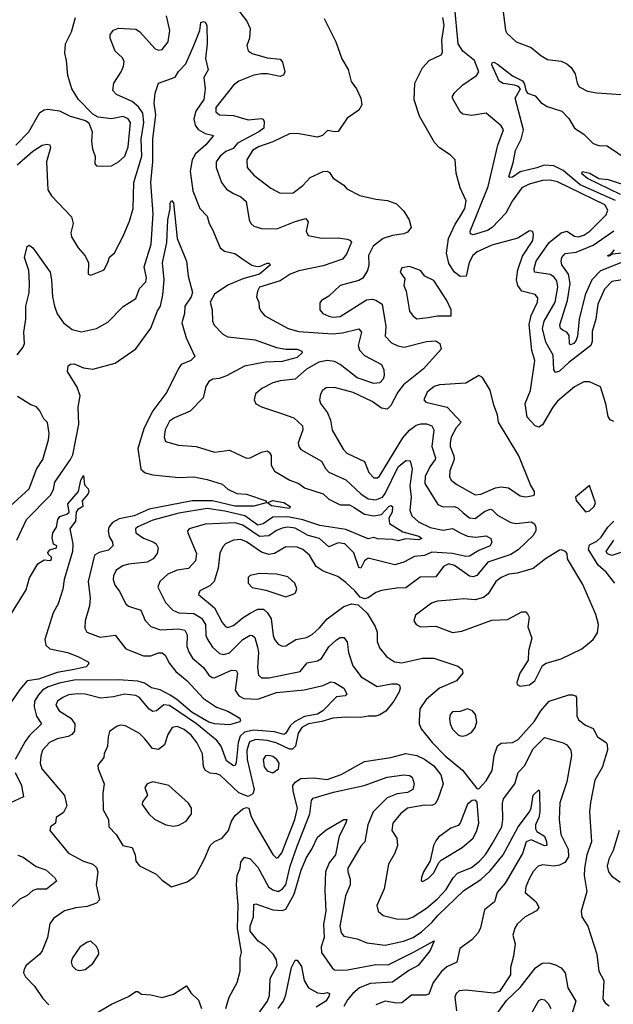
# Model space of a CAD drawing. Extents: x 1493970 to 1595317, y 729910 to 844791.
# Tile 295 of 338: x 1586545 to 1589713, y 784978 to 790234. Entities that reach past the tile are written whole.
import ezdxf

# ---------------------------------------------------------------- set-up
doc = ezdxf.new("R2010")
doc.units = 0

msp = doc.modelspace()

# ---------------------------------------------------------------- linework, layer by layer
at = {"layer": '0CON10XD'}
for points in [[(1587673.8, 790333.8), (1587757.3, 790225), (1587775, 790186.2)], [(1589815, 788854.7), (1589704.8, 788835.2), (1589665.3, 788794.7), (1589629.6, 788715), (1589618.8, 788635), (1589600.3, 788569.7), (1589599.4, 788515), (1589591.9, 788495), (1589475.5, 788404.5), (1589425, 788357.3), (1589405, 788350.4), (1589395.3, 788365.3), (1589392, 788442), (1589351.7, 788511.7), (1589334.3, 788585), (1589344.3, 788625), (1589401.7, 788725), (1589417.2, 788805), (1589410.4, 788840.4), (1589395, 788860.8), (1589375, 788873), (1589292.9, 788885), (1589289.7, 788905), (1589301.6, 788945), (1589369.7, 789045), (1589435, 789095.9), (1589465, 789104.6), (1589505, 789078.8), (1589525, 789074.3), (1589555, 789083.3), (1589587.7, 789105), (1589675, 789191.9), (1589682.5, 789217.5), (1589667.9, 789245), (1589415, 789367.5), (1589375, 789377.6), (1589335, 789375.7), (1589263.8, 789356.2), (1589225, 789335.9), (1589172.4, 789265), (1589138.4, 789201.6), (1589065.8, 789125), (1589042, 789108), (1588965.6, 789085.6), (1588951.2, 789091.2), (1588949.6, 789105), (1589045, 789343.1), (1589096.1, 789563.9), (1589126.1, 789645), (1589115, 789667.5), (1589035, 789734.3), (1588955, 789721.5), (1588908.9, 789728.9), (1588895, 789742), (1588855, 789814), (1588855, 789826.2), (1588866.7, 789845), (1588910, 789885), (1588983.3, 789935), (1588995.8, 789955), (1588971.2, 790015), (1588909.5, 790065), (1588884.3, 790105), (1588864.6, 790315.4)], [(1589121.5, 790305), (1589137.5, 790175), (1589145, 790160.8), (1589194, 790115), (1589275, 790085.6), (1589325, 790042.9), (1589361.4, 790021.4), (1589435, 790011.5), (1589465, 789998.1), (1589488, 789978), (1589509.4, 789945), (1589519.2, 789895), (1589530.8, 789875), (1589575, 789852), (1589625, 789842.9), (1589755, 789834)], [(1586525, 789563.4), (1586594.6, 789635), (1586652.7, 789737.3), (1586675, 789752.3), (1586695, 789755.9), (1586757.3, 789747.3), (1586815, 789719.1), (1586895.6, 789695.6), (1586913.2, 789683.2), (1586932.5, 789635), (1586928.6, 789585), (1586933.1, 789545), (1586947, 789503), (1586946.2, 789465), (1586955, 789453.3), (1586985, 789451.2), (1587035, 789454.3), (1587071.4, 789475), (1587105.5, 789505), (1587124.2, 789555), (1587135.8, 789685), (1587123.3, 789705), (1587096.3, 789716.4), (1587034.6, 789704.6), (1586963.2, 789713.2), (1586935, 789728.8), (1586858.1, 789808.1), (1586824, 789865), (1586801.5, 789935), (1586795.6, 790015), (1586785.5, 790055), (1586789.2, 790105), (1586821.7, 790168.3), (1586841.9, 790245)], [(1586530.6, 788445), (1586563.9, 788486.1), (1586571.5, 788505), (1586567.3, 788565), (1586578.1, 788635), (1586577.8, 788705), (1586594.8, 788775), (1586598.1, 788825), (1586593.9, 788893.9), (1586570, 788965), (1586585, 789023.3), (1586595, 789030), (1586615, 789016), (1586707.1, 788885), (1586715.5, 788845), (1586719.5, 788755), (1586730.5, 788705), (1586745, 788663.3), (1586778.2, 788615), (1586825, 788579.1), (1586875, 788567.1), (1586955, 788584.4), (1587015, 788619.2), (1587098, 788702), (1587164.6, 788745.4), (1587185, 788799.2), (1587218.8, 788835), (1587220.8, 788855), (1587208.8, 788915), (1587246.3, 789035), (1587256.4, 789196.4), (1587244, 789365), (1587255.2, 789475), (1587255.6, 789595), (1587270.8, 789725), (1587262.3, 789787.7), (1587267.9, 789842.1), (1587285.7, 789894.3), (1587375, 789926.2), (1587392.8, 789957.2), (1587432.4, 789997.6), (1587474.7, 790095), (1587506.6, 790175), (1587510.9, 790219.1), (1587525, 790224.5), (1587535, 790220.9), (1587543.2, 790205), (1587545.4, 790104.6), (1587536.4, 790026.4), (1587551.5, 789965), (1587526.9, 789925), (1587534.5, 789865), (1587527, 789807), (1587485.2, 789745), (1587474.8, 789705), (1587481.4, 789671.4), (1587497.2, 789647.2), (1587535, 789625.4), (1587580, 789615), (1587537.7, 789565), (1587482.8, 789517.2), (1587465.3, 789485), (1587455.3, 789425), (1587469.6, 789319.6), (1587505.5, 789225), (1587545.6, 789185), (1587555.4, 789145), (1587574.2, 789114.2), (1587615.4, 789015.4), (1587637.2, 788997.2), (1587692.5, 788985), (1587741.7, 788951.7), (1587783.8, 788923.8), (1587805, 788918.2), (1587825, 788916.9), (1587865, 788933.6), (1587875, 788934.2), (1587882.9, 788925), (1587825.3, 788875), (1587735, 788849.8), (1587655, 788815.7), (1587585, 788768), (1587561.1, 788725), (1587571.8, 788685), (1587573.6, 788625), (1587583.3, 788603.3), (1587629.4, 788555), (1587655, 788541.5), (1587801.2, 788525), (1587915, 788483.5), (1587965, 788474.7), (1588025, 788474.5), (1588050, 788465), (1588052.5, 788455), (1588025, 788430.9), (1587945, 788408.3), (1587855.2, 788405.2), (1587745, 788383.8), (1587647.8, 788332.3), (1587609.1, 788319.1), (1587576.2, 788313.8), (1587555, 788302), (1587538.9, 788275), (1587524.3, 788215), (1587455, 788143.3), (1587371.2, 788108.8), (1587345, 788090.6), (1587321.3, 788045), (1587315.5, 788005), (1587322.3, 787982.3), (1587392.8, 787962.8), (1587486, 787956), (1587585, 787925.5), (1587665, 787935.5), (1587755, 787893.1), (1587775, 787895.5), (1587835, 787925.5), (1587865, 787931.5), (1587875.9, 787925.9), (1587887.6, 787907.6), (1587887.3, 787855), (1587905, 787823.1), (1587986.2, 787776.2), (1588035, 787757.5), (1588065, 787734.6), (1588165, 787703.1), (1588195, 787673.8), (1588255, 787644), (1588305, 787643.9), (1588329.7, 787629.7), (1588385, 787594.8), (1588435.3, 787584.8), (1588475, 787591.6), (1588515, 787635.3), (1588525, 787640), (1588534.3, 787635), (1588532.4, 787605), (1588515, 787572.5), (1588518.1, 787545), (1588590.1, 787500.1), (1588675, 787475.9), (1588691.4, 787465), (1588672.8, 787457.2), (1588605, 787461.9), (1588565, 787451.2), (1588535, 787459.2), (1588455, 787461.8), (1588435, 787469.4), (1588405, 787463.2), (1588285, 787512.4), (1588146.7, 787533.3), (1588055, 787564.1), (1587975, 787579.4), (1587895, 787577.4), (1587845, 787542.5), (1587815, 787536.1), (1587746.9, 787585), (1587639.8, 787609.8), (1587545, 787625.1), (1587395, 787599.6), (1587255, 787562.8), (1587175, 787527.1), (1587163.3, 787515), (1587165.5, 787495), (1587205, 787465.9), (1587260.8, 787445), (1587273.1, 787435), (1587284.4, 787415), (1587278.1, 787385), (1587256.4, 787355), (1587225, 787337.6), (1587125, 787327.7), (1587095, 787318.2), (1587060.5, 787295), (1587045.5, 787265), (1587044.6, 787245), (1587053.5, 787215), (1587076.5, 787185), (1587111.4, 787115), (1587125, 787102.7), (1587190.8, 787080.8), (1587215, 787025.7), (1587244.7, 786994.7), (1587296.7, 786976.7), (1587395, 786981.2), (1587425.6, 786975), (1587439.2, 786949.2), (1587437.4, 786887.4), (1587449.7, 786855), (1587466.3, 786826.3), (1587525.6, 786775.6), (1587555, 786734.4), (1587571.6, 786721.6), (1587585, 786721.1), (1587675, 786761.3), (1587699.5, 786759.5), (1587706.9, 786745), (1587693.9, 786655), (1587714.5, 786624.5), (1587740.4, 786610.4), (1587815, 786607.1), (1587915, 786643), (1588063.4, 786656.6), (1588165, 786678.9), (1588205, 786699.4), (1588225, 786695.7), (1588274.3, 786665), (1588290, 786635), (1588281.2, 786625), (1588235, 786618.7), (1588161.9, 786545), (1588135, 786526.2), (1588065, 786514.3), (1588010.7, 786485), (1587988.3, 786465), (1587965.5, 786424.5), (1587955, 786418.1), (1587905, 786432.2), (1587795, 786440.6), (1587745, 786430), (1587721.6, 786408.4), (1587710.3, 786375), (1587700.9, 786269.1), (1587695, 786252.5), (1587685, 786250), (1587647.7, 786277.7), (1587620.7, 786355), (1587596.1, 786386.1), (1587488.1, 786475), (1587345, 786572.2), (1587314.4, 786575.6), (1587275, 786544.6), (1587255, 786540), (1587235, 786553.8), (1587185, 786614.6), (1587165, 786625.8), (1587105, 786633.1), (1587045, 786618.8), (1586978.3, 786611.7), (1586895, 786633.3), (1586854.7, 786635.3), (1586805, 786629.2), (1586775, 786615.4), (1586746.7, 786595), (1586737.3, 786575), (1586756.4, 786545), (1586818.6, 786505), (1586838.6, 786475), (1586836.9, 786435), (1586822.7, 786417.3), (1586803, 786407), (1586745, 786394.2), (1586704.5, 786375), (1586667.3, 786335), (1586657.6, 786302.4), (1586654.6, 786265), (1586663.5, 786235), (1586783.2, 786093.2), (1586797.1, 786037.1), (1586778, 786002), (1586740, 785975), (1586736, 785945), (1586710, 785925), (1586705.8, 785905), (1586805, 785784.5), (1586885, 785741.5), (1586935, 785726.2), (1586955, 785708.6), (1586961.5, 785685), (1586953.6, 785615), (1586970.5, 785535), (1586955, 785518), (1586905, 785500.5), (1586845, 785493.2), (1586784.1, 785475.9), (1586724.6, 785435.4), (1586705, 785406.7), (1586692.9, 785335), (1586665, 785263.3), (1586652, 785245), (1586580, 785185), (1586568, 785165), (1586565.8, 785145), (1586575.7, 785125), (1586624.3, 785075), (1586668.3, 785008.3), (1586700, 784975)], [(1586531.7, 789458.3), (1586615, 789531.1), (1586665, 789564.4), (1586689.4, 789569.4), (1586705, 789566.2), (1586709.4, 789549.4), (1586688, 789475), (1586695.6, 789325), (1586715, 789293.1), (1586821.2, 789181.2), (1586830, 789145), (1586818, 789095), (1586820.8, 789075), (1586856.6, 789016.6), (1586895, 788973.3), (1586911.4, 788935), (1586910, 788875), (1586925, 788870), (1586987.5, 788895), (1586997.3, 788902.7), (1587017.8, 788942.2), (1587025, 788966.7), (1587050.6, 788989.4), (1587095.6, 789075), (1587131.5, 789158.5), (1587151.3, 789225), (1587153.4, 789365), (1587197.2, 789505), (1587193.7, 789595), (1587207.6, 789685), (1587201.2, 789735), (1587178.4, 789768.4), (1587145, 789797.3), (1587061.9, 789835), (1587042.1, 789855), (1587047.1, 789895), (1587086.4, 789955), (1587098.8, 789985), (1587101.8, 790011.8), (1587091.8, 790031.8), (1587055, 790066), (1587027.8, 790135), (1587027.1, 790155), (1587045, 790177.1), (1587072.6, 790187.4), (1587165, 790182.5), (1587185, 790171.1), (1587268.1, 790078.1), (1587285, 790070.2), (1587305, 790074.7), (1587337.3, 790115), (1587346.3, 790175), (1587328.6, 790255)], [(1588170.4, 790240.4), (1588232.2, 790115), (1588263.1, 790025), (1588297.3, 789967.3), (1588313, 789903), (1588342.7, 789865), (1588366.2, 789815), (1588370.6, 789779.4), (1588355, 789751.2), (1588292.1, 789707.9), (1588245, 789637.1), (1588225, 789634.4), (1588187.7, 789642.3), (1588161.2, 789615), (1588135, 789605.6), (1588025, 789626.8), (1587985, 789624.7), (1587895, 789582), (1587818.5, 789555), (1587787.7, 789535), (1587756.2, 789485), (1587758.2, 789445), (1587794, 789404), (1587884.5, 789335), (1587935, 789308.2), (1588005, 789310), (1588055, 789348.8), (1588095, 789391.8), (1588165, 789422.9), (1588185.4, 789425.4), (1588198.5, 789418.5), (1588217.9, 789387.9), (1588275, 789350), (1588291.2, 789331.2), (1588360, 789295), (1588444.7, 789274.7), (1588508.3, 789268.3), (1588555, 789250), (1588595, 789211.4), (1588623.8, 789165), (1588633.3, 789125), (1588615, 789100), (1588595, 789090.5), (1588535, 789081.1), (1588485, 789065.3), (1588431.5, 789025), (1588406, 788975), (1588407.2, 788925), (1588401.3, 788895), (1588376.7, 788853.3), (1588355, 788841.8), (1588255.5, 788814.5), (1588195, 788757.1), (1588156, 788735), (1588147.3, 788722.7), (1588145.8, 788685), (1588162, 788665), (1588195, 788650.9), (1588216.2, 788646.2), (1588255, 788649.3), (1588395, 788738.5), (1588425, 788741.1), (1588445, 788736.1), (1588479.3, 788715), (1588498.2, 788595), (1588495.5, 788545), (1588529.2, 788509.2), (1588562.4, 788492.4), (1588595.9, 788485.9), (1588715, 788515.9), (1588765, 788520), (1588786.7, 788505), (1588794.5, 788475), (1588699.7, 788370.3), (1588592.7, 788285), (1588563.4, 788245), (1588525, 788174.4), (1588505, 788154.6), (1588475, 788160), (1588425, 788196.2), (1588325, 788243.5), (1588225, 788270.4), (1588181.2, 788268.8), (1588160.6, 788255), (1588149.5, 788235), (1588145.5, 788205), (1588150, 788185), (1588187.5, 788135), (1588204, 788095), (1588211.7, 788041.7), (1588270.6, 787940.6), (1588290.4, 787920.4), (1588385, 787875.3), (1588407.2, 787817.2), (1588435, 787787.7), (1588455, 787788.5), (1588465, 787797.1), (1588589.2, 788000.7), (1588625, 788042.1), (1588661.4, 788068.6), (1588685, 788076.7), (1588715, 788075.6), (1588744.8, 788064.8), (1588755.3, 788045), (1588744.8, 787954.8), (1588763.5, 787895), (1588762, 787885), (1588732.8, 787847.2), (1588709, 787795), (1588706.9, 787756.9), (1588776, 787646), (1588805, 787633.6), (1588865, 787635.3), (1588885, 787625.9), (1588911.4, 787601.4), (1588945, 787574.2), (1588975, 787571.2), (1589025, 787607.5), (1589055, 787620.3), (1589066.5, 787616.5), (1589095, 787589.4), (1589165, 787549), (1589195, 787544), (1589275, 787552.3), (1589292.1, 787542.1), (1589299.2, 787525), (1589298.7, 787505), (1589285, 787480), (1589205.7, 787404.3), (1589165, 787378), (1589042.7, 787337.3), (1588985, 787266), (1588965, 787259.2), (1588945, 787263.4), (1588865, 787320.7), (1588835, 787328.1), (1588806.2, 787315), (1588765, 787258.9), (1588682.1, 787257.9), (1588605, 787200.5), (1588555, 787199.6), (1588475, 787186.9), (1588444.5, 787175.5), (1588405, 787147.5), (1588385, 787142), (1588361.4, 787151.4), (1588334.2, 787185), (1588285, 787229.4)], [(1589715, 788088.8), (1589695, 788098.1), (1589684.5, 788115), (1589672.8, 788182.8), (1589644.3, 788274.3), (1589585, 788300), (1589555, 788300), (1589505, 788274.4), (1589415, 788196.9), (1589390, 788165), (1589335, 788070.8), (1589315, 788058.8), (1589295, 788066.2), (1589252.7, 788112.7), (1589241.6, 788185), (1589270.4, 788255), (1589293.7, 788415), (1589278.2, 788468.2), (1589263.8, 788606.2), (1589274.8, 788655.2), (1589307.2, 788725), (1589309.5, 788749.5), (1589295, 788766.5), (1589225, 788783.8), (1589202.8, 788815), (1589195.3, 788845), (1589202.5, 788897.5), (1589228.9, 788971.1), (1589282.5, 789055), (1589286.9, 789085), (1589282.7, 789102.7), (1589265, 789107.1), (1589203.1, 789066.9), (1589065, 789029.2), (1588986.2, 788995), (1588963.4, 788975), (1588942.6, 788937.4), (1588927.1, 788865), (1588895, 788862.1), (1588865, 788885.4), (1588835, 788932.5), (1588823.3, 788986.7), (1588834, 789065), (1588868.5, 789141.5), (1588892, 789178), (1588920.7, 789225), (1588927.2, 789267.2), (1588895.3, 789335.3), (1588874.4, 789415), (1588868.8, 789485), (1588842.3, 789512.3), (1588785, 789550), (1588758.6, 789578.6), (1588678.6, 789718.6), (1588650.4, 789805), (1588652.9, 789895), (1588695, 789976.2), (1588730, 790015), (1588794.2, 790045.8), (1588801.2, 790058.8), (1588797, 790125), (1588810, 790205), (1588803.3, 790245)], [(1587775, 790186.2), (1587771.2, 790135), (1587757.8, 790095), (1587765, 790068), (1587785, 790053.5), (1587865, 790030.8), (1587935, 790022.5), (1587947.4, 790007.4), (1587960.6, 789955), (1587952.3, 789937.7), (1587935, 789930), (1587866.7, 789945), (1587835, 789944.8), (1587795, 789936.7), (1587714.5, 789905), (1587685, 789883.8), (1587592.3, 789765), (1587591.8, 789741.8), (1587611.2, 789725), (1587685, 789721.8), (1587765, 789699.1), (1587835.9, 789705.9), (1587845, 789703.3), (1587850.3, 789690.3), (1587846.9, 789655), (1587820.5, 789635), (1587707.1, 789575), (1587684.3, 789545.7), (1587645, 789530.3), (1587615.4, 789505), (1587593.6, 789475), (1587593.5, 789445), (1587622.2, 789365), (1587649.2, 789329.2), (1587686.4, 789306.4), (1587725, 789287.3), (1587753.9, 789263.9), (1587769.5, 789165), (1587778.6, 789145), (1587795, 789130.6), (1587835, 789119.5), (1587917.6, 789117.6), (1588015, 789156.7), (1588072.2, 789172.2), (1588083.5, 789155), (1588074.5, 789104.5), (1588085, 789081.4), (1588155, 789067.7), (1588245, 789068.5), (1588292.6, 789062.6), (1588307.5, 789057.5), (1588315, 789046.7), (1588288.8, 788981.2), (1588266.9, 788955), (1588165, 788920.4), (1588035, 788893.8), (1587988.9, 788875), (1587935, 788839.6), (1587824.4, 788805), (1587813.1, 788785), (1587809.2, 788755), (1587820.8, 788725), (1587822.5, 788695), (1587832.9, 788675), (1587853, 788653), (1587977.5, 788585), (1588035, 788569.5), (1588215, 788556.2), (1588268.3, 788561.7), (1588355, 788583.5), (1588368.5, 788565), (1588351.4, 788495), (1588358.6, 788468.6), (1588385, 788441.6), (1588475, 788393.8), (1588487.5, 788365), (1588489.2, 788335), (1588484.2, 788315), (1588466, 788295), (1588435, 788290.8), (1588345, 788321.9), (1588255, 788392.1), (1588225, 788408.3), (1588185, 788414.3), (1588140.6, 788405), (1588075, 788367.5), (1588015.3, 788314.7), (1587935, 788305.4), (1587895, 788294.5), (1587836.2, 788265), (1587803.7, 788236.3), (1587796, 788205), (1587805, 788183.8), (1587835, 788167.5), (1587941.8, 788131.8), (1588008.4, 788108.4), (1588053.8, 788065), (1588056, 788045), (1588030.8, 787975), (1588033.8, 787955), (1588045, 787940), (1588155, 787876.2), (1588177, 787837), (1588195, 787817.9), (1588285, 787778.1), (1588365, 787702), (1588405, 787676.3), (1588445, 787670), (1588480.5, 787685), (1588495.6, 787705), (1588565, 787847.6), (1588605, 787880), (1588628, 787878), (1588640, 787835), (1588627.3, 787745), (1588633.5, 787685), (1588627.2, 787615), (1588638.2, 787585), (1588672.6, 787552.6), (1588735, 787523.5), (1588805, 787508.6), (1588855, 787518.2), (1588895.5, 787495), (1588935, 787477.1), (1588978, 787472), (1589035, 787478.6), (1589058.8, 787465), (1589063.8, 787445), (1589056, 787425), (1588995, 787400.4), (1588945, 787369.3), (1588925, 787367.6), (1588855, 787384.3), (1588745, 787391.9), (1588705, 787373.2), (1588651.2, 787368.8), (1588595, 787337.6), (1588546.3, 787323.7), (1588405, 787358.9), (1588384.4, 787345), (1588365, 787306.4), (1588355, 787308.5), (1588328.3, 787388.3), (1588279.1, 787435), (1588245, 787441.9), (1588195, 787420), (1588145, 787464.8), (1588085, 787479.6), (1588015, 787519.2), (1587975, 787524), (1587945, 787520), (1587915, 787507.7), (1587875, 787478.2), (1587825, 787474.6), (1587735, 787536.2), (1587695, 787548), (1587535, 787541.2), (1587450, 787515), (1587440.8, 787505), (1587441.4, 787495), (1587488.2, 787385), (1587483.6, 787345), (1587445, 787304.6), (1587385, 787294.7), (1587335, 787273.9), (1587291.9, 787235), (1587281.5, 787205), (1587323.1, 787123.1), (1587361.7, 787081.7), (1587395, 787066.9), (1587475, 787064.4), (1587515, 787038.2), (1587536.2, 787005), (1587538.3, 786948.3), (1587545, 786927.8), (1587573.9, 786885), (1587610.9, 786850.9), (1587635, 786844.2), (1587665, 786854.2), (1587735, 786924.6), (1587775, 786947.9), (1587786.8, 786946.8), (1587800, 786935), (1587813.2, 786885), (1587819.2, 786855), (1587814.3, 786775), (1587819.5, 786735), (1587835, 786720), (1587875, 786720), (1588041.4, 786755), (1588078.9, 786801.1), (1588135, 786810.9), (1588155, 786824), (1588194.8, 786885.2), (1588235, 786923.8), (1588255, 786935.4), (1588275, 786935.5), (1588292.2, 786912.2), (1588299.2, 786855), (1588322.9, 786785), (1588367.3, 786725), (1588453.3, 786675), (1588528.5, 786688.5), (1588557.8, 786687.8), (1588570.8, 786680.8), (1588574.4, 786665), (1588569.6, 786645), (1588540.7, 786595), (1588498.2, 786541.8), (1588467.2, 786522.8), (1588445, 786515.7), (1588405, 786516.6), (1588365, 786509.1), (1588285, 786511.3), (1588215.7, 786505.7), (1588157.4, 786487.4), (1588085.4, 786474.6), (1588051.3, 786455), (1588031.3, 786425), (1588016.2, 786355), (1588000.5, 786339.5), (1587985, 786338.9), (1587913.5, 786373.5), (1587865.8, 786385.8), (1587805, 786391.4), (1587771.8, 786378.2), (1587756.6, 786335), (1587759.3, 786285), (1587795.9, 786124.1), (1587788.4, 786101.6), (1587765, 786086.2), (1587715, 786107.3), (1587615, 786200), (1587595, 786208.3), (1587561, 786211), (1587536.8, 786225), (1587525.9, 786245), (1587520.7, 786315), (1587490.9, 786375), (1587460.8, 786415), (1587422.2, 786445), (1587385, 786460), (1587359.2, 786455), (1587335, 786417.5), (1587316.8, 786363.2), (1587285, 786338.5), (1587253, 786343), (1587213.1, 786395), (1587185, 786422.9), (1587110, 786465), (1587085, 786468.6), (1587065, 786462.9), (1587025, 786433.3), (1587016.9, 786405), (1587014.2, 786355.8), (1586996.2, 786315), (1586994, 786295), (1586962, 786255), (1586964, 786235), (1586995.7, 786155), (1586988.6, 786105), (1586991.1, 786015), (1587018.9, 785965), (1587020.8, 785925), (1587060, 785885), (1587095.8, 785825.8), (1587145, 785814.2), (1587161.1, 785775), (1587165, 785741.2), (1587185, 785716.9), (1587272.6, 785672.6), (1587305, 785640), (1587354.2, 785604.2), (1587438.3, 785631.7), (1587474.3, 785655.7), (1587487.6, 785672.4), (1587531.9, 785755), (1587561.1, 785825), (1587585, 785847.5), (1587625, 785864.5), (1587658.9, 785905), (1587675.8, 785955), (1587694.8, 785985.2), (1587735, 786021.2), (1587755, 786027.8), (1587768, 786025), (1587778.7, 785985), (1587798.2, 785945), (1587895, 785778.1), (1587915, 785758.6), (1587925, 785761.9), (1587943.3, 785786.7), (1588013.4, 785965), (1588026.7, 786025), (1588003.9, 786115), (1588003.3, 786145), (1588015, 786162.7), (1588045, 786182.6), (1588115, 786187.1), (1588185, 786178.4), (1588261.1, 786205), (1588385, 786274.5), (1588525, 786295.8), (1588605, 786316), (1588665, 786305.3), (1588705, 786285.8), (1588755, 786250.9), (1588792.5, 786202.5), (1588804.7, 786155), (1588777, 786073), (1588761.7, 786048.3), (1588745, 786039.6), (1588705, 786041), (1588615.2, 786024.8), (1588576.4, 785995), (1588535.5, 785945), (1588531.5, 785905), (1588557.3, 785865), (1588560.9, 785825), (1588547.1, 785785), (1588512.3, 785725), (1588489.2, 785595), (1588450.5, 785505), (1588457.8, 785475), (1588485, 785451.8), (1588555, 785434), (1588615, 785432.7), (1588645, 785445.3), (1588715, 785490.7), (1588775, 785541.2), (1588820.3, 785589.7), (1588857.9, 785652.1), (1588881.8, 785678.2), (1588955, 785708.1), (1588998.5, 785741.5), (1589031.7, 785778.3), (1589065.3, 785835), (1589116.9, 785925), (1589122.8, 785965), (1589120.7, 786049.3), (1589127.4, 786075), (1589186.6, 786155), (1589204.5, 786215), (1589238.7, 786251.3), (1589285, 786342.1), (1589345, 786401.2), (1589445, 786373.5), (1589465, 786362.3), (1589485.3, 786335), (1589489.6, 786305), (1589464.7, 786165.3), (1589426.8, 786053.2), (1589423.5, 785965), (1589432.2, 785885), (1589472.4, 785805), (1589473.5, 785765), (1589453.2, 785735), (1589425, 785720.2), (1589395, 785715.2), (1589335, 785721.7), (1589311.5, 785715), (1589285, 785687.5), (1589263.3, 785646.7), (1589245.5, 785605), (1589241.5, 785575), (1589301.5, 785525), (1589315.7, 785494.3), (1589303.1, 785476.9), (1589241.4, 785445), (1589199.2, 785405), (1589186.6, 785383.4), (1589177.3, 785347.3), (1589189.7, 785300.3), (1589180.8, 785235), (1589164, 785175), (1589163.8, 785135), (1589105, 785046.2), (1589075, 785038), (1588925, 785052.5), (1588890.7, 785049.3), (1588873.8, 785036.2), (1588866.7, 785015), (1588876.5, 784943.5)], [(1589725, 789268.3), (1589535, 789352.9), (1589445, 789428.8), (1589395, 789453.2), (1589343.3, 789456.7), (1589305, 789441.9), (1589215, 789421.2), (1589175, 789393.7), (1589160.5, 789390.5), (1589155.7, 789395), (1589158, 789408), (1589178.9, 789468.9), (1589190, 789535), (1589220.6, 789595), (1589233.3, 789645), (1589189.2, 789815), (1589216.7, 789865), (1589206.4, 789876.4), (1589185, 789884.8), (1589125, 789892.8), (1589103.1, 789905), (1589065, 789992.5), (1589066.4, 790003.6), (1589075, 790006), (1589095, 789996.7), (1589174.6, 789934.6), (1589227.2, 789907.2), (1589239.4, 789889.4), (1589245.6, 789855), (1589255, 789841.5), (1589296.4, 789826.4), (1589325, 789792.3), (1589360.5, 789770.5), (1589437.8, 789745), (1589475, 789706.5), (1589506.2, 789655), (1589555, 789622.1), (1589605, 789573.3), (1589635, 789561.1), (1589680.7, 789560.7), (1589785, 789489.5)], [(1589751.1, 789301.1), (1589575.6, 789385), (1589545, 789411.2), (1589547.5, 789422.5), (1589587.1, 789415), (1589635, 789385.8), (1589685, 789379.8), (1589809.9, 789339.9)], [(1586530, 787455), (1586581.3, 787565), (1586709.3, 787695), (1586724.7, 787725), (1586731.8, 787765), (1586816.5, 787885), (1586828.8, 787911.2), (1586860, 788075), (1586856.7, 788165), (1586867.3, 788225), (1586852.4, 788272.4), (1586800.8, 788355), (1586804, 788385), (1586816.7, 788395), (1586835, 788396.2), (1586884.8, 788374.8), (1586935, 788367.4), (1587055, 788400), (1587165, 788476.7), (1587245, 788586.4), (1587280.7, 788679.3), (1587296.2, 788703.8), (1587308, 788765), (1587315.8, 788845.8), (1587306.6, 788935), (1587329.6, 789045), (1587334.7, 789165), (1587348.1, 789225), (1587348.6, 789255), (1587355, 789268.8), (1587365, 789256.7), (1587385.6, 789065), (1587434.3, 788945), (1587443.1, 788865), (1587466.5, 788776.5), (1587459.5, 788755), (1587426.2, 788705), (1587424.4, 788665), (1587410, 788615), (1587433.4, 788535), (1587478.8, 788435), (1587458, 788415), (1587406.2, 788393.8), (1587391.7, 788371.7), (1587329.6, 788245), (1587254.9, 788145.1), (1587209.6, 788055), (1587175.8, 787945), (1587191.1, 787835), (1587215, 787814.5), (1587255, 787803.8), (1587395, 787789.2), (1587475, 787792.8), (1587545, 787780), (1587624.6, 787754.6), (1587655, 787728.1), (1587704, 787704), (1587755, 787700), (1587860, 787665), (1587860, 787655), (1587795, 787637.3), (1587693.5, 787636.5), (1587574.5, 787664.5), (1587465.9, 787665.9), (1587235, 787621.5), (1587155.5, 787585), (1587075, 787569.6), (1587040.4, 787549.6), (1587020.3, 787525), (1587016.5, 787505), (1587022.2, 787475), (1587040, 787445), (1587041.5, 787425), (1587018.1, 787401.9), (1586969.7, 787390.3), (1586944.5, 787375), (1586909.6, 787235), (1586920.8, 787145), (1586916.9, 787105), (1586894.4, 787024.4), (1586891.9, 786985), (1586902.5, 786965), (1586975, 786938.1), (1587055, 786948.9), (1587111.5, 786875), (1587205, 786838.4), (1587245, 786837.6), (1587285, 786853.3), (1587305, 786854.5), (1587320.8, 786840.8), (1587345, 786797.1), (1587378.2, 786755), (1587437.8, 786705), (1587525, 786609.6), (1587594.3, 786564.3), (1587655, 786542.2), (1587718.8, 786505), (1587724, 786495), (1587718.8, 786485), (1587665, 786470), (1587585, 786475.3), (1587555, 786483.8), (1587465.2, 786535), (1587384.2, 786604.2), (1587347.6, 786627.6), (1587295, 786656.2), (1587247.6, 786667.6), (1587211.6, 786691.6), (1587175, 786702.7), (1587071, 786709), (1586835, 786707.6), (1586755, 786692.2), (1586697.5, 786672.5), (1586667.5, 786655), (1586645, 786630.4), (1586624.8, 786595.2), (1586621.6, 786565), (1586634, 786515), (1586660.5, 786475), (1586597.8, 786412.2), (1586575, 786380), (1586521.4, 786285)], [(1589765, 788941.8), (1589645, 788893.8), (1589597.8, 788845), (1589561.8, 788765), (1589530.8, 788635), (1589522.4, 788545), (1589515, 788522.5), (1589501.3, 788505), (1589485, 788497.7), (1589478.7, 788505), (1589477.9, 788547.9), (1589465.1, 788565.1), (1589445, 788575.2), (1589430.6, 788585), (1589427, 788605), (1589468.8, 788735), (1589481.7, 788825), (1589473.5, 788875), (1589437.5, 788925), (1589433.5, 788945), (1589438.5, 788965), (1589455.8, 788985), (1589515, 788992.7), (1589605, 789030), (1589715, 789107)], [(1589875, 788999.3), (1589707.6, 788982.4), (1589685, 788970), (1589682.5, 788975), (1589698.8, 788981.2), (1589718.5, 789005)], [(1588665, 788637.1), (1588725, 788644.4), (1588775, 788653.5), (1588847.6, 788652.4), (1588846.8, 788685), (1588824.6, 788735), (1588755, 788841.4), (1588707.1, 788865), (1588683.3, 788895), (1588625, 788916.7), (1588585, 788908.6), (1588574.5, 788885), (1588600.3, 788850.3), (1588594.5, 788815), (1588607.3, 788785), (1588625, 788678), (1588645, 788651.4), (1588665, 788637.1)], [(1589245, 787686.7), (1589285, 787692.9), (1589292, 787698), (1589291.9, 787715), (1589271.4, 787751.4), (1589209.3, 787905), (1589100, 788085), (1589095.4, 788125), (1589075.4, 788175.4), (1589055.8, 788255.8), (1589015, 788324), (1588995, 788334), (1588925, 788292.9), (1588785, 788283.8), (1588756, 788275), (1588720, 788245), (1588700.8, 788205), (1588711.5, 788191.5), (1588825.2, 788165.2), (1588900, 788085), (1588874.4, 788055.6), (1588848.2, 788005), (1588841.6, 787975), (1588842.2, 787955), (1588861.6, 787905), (1588863.4, 787885), (1588840.3, 787825), (1588838.2, 787795), (1588847.3, 787775), (1588877.5, 787752.5), (1588975, 787698), (1589005, 787700.8), (1589084.8, 787735.2), (1589115, 787739.4), (1589154, 787734), (1589215, 787692.2), (1589245, 787686.7)], [(1586495, 787637.3), (1586595, 787728.9), (1586633.8, 787835), (1586669.1, 787885), (1586698.8, 787991.2), (1586701.8, 788025), (1586693.1, 788083.1), (1586673.6, 788103.6), (1586651.9, 788145), (1586635, 788166.9), (1586605, 788177.8), (1586532.6, 788222.6)], [(1586483.1, 787035), (1586579.7, 787190.3), (1586597.8, 787255), (1586641.8, 787328.2), (1586675, 787350.6), (1586705, 787346), (1586715, 787352), (1586714, 787365), (1586698.3, 787378.3), (1586695, 787390), (1586705, 787404.2), (1586741.2, 787415), (1586742.5, 787425), (1586725, 787433.3), (1586717.8, 787467.8), (1586722.5, 787495), (1586741.3, 787525), (1586748.6, 787565), (1586759, 787581), (1586796, 787594), (1586809.6, 787605), (1586801, 787649), (1586858.9, 787715), (1586870.8, 787775), (1586885, 787800), (1586890.7, 787750.7), (1586910, 787730), (1586914.3, 787715), (1586909.1, 787700.9), (1586878, 787665), (1586882.5, 787635), (1586855, 787618.1), (1586845.6, 787605), (1586843.4, 787556.6), (1586812, 787515), (1586829.2, 787435), (1586826.9, 787395), (1586782.7, 787245), (1586775, 787193.3), (1586750, 787115), (1586722.8, 787067.2), (1586679.7, 786925), (1586684.2, 786894.2), (1586705, 786874.6), (1586799.2, 786855), (1586855.8, 786835), (1586910, 786805), (1586914, 786795), (1586900, 786780), (1586835.2, 786764.8), (1586745, 786749.1), (1586645, 786713), (1586585, 786704.7), (1586545, 786658.2), (1586468.2, 786545)], [(1589565, 787606.7), (1589585, 787611.2), (1589610, 787635), (1589617.5, 787655), (1589585, 787747.5), (1589510, 787685), (1589515, 787666.7), (1589565, 787606.7)], [(1587985, 787624.8), (1587888.9, 787638.9), (1587866.7, 787655), (1587893.5, 787666.5), (1587955, 787656.3), (1587988.6, 787635), (1587985, 787624.8)], [(1589720.9, 787225), (1589675.1, 787285.1), (1589632.3, 787322.3), (1589579.6, 787405), (1589585, 787430), (1589625, 787450.2), (1589648.5, 787471.5), (1589683.3, 787525), (1589715, 787556.6)], [(1588285, 787229.4), (1588242.2, 787262.2), (1588165, 787290.4), (1588126.9, 787315), (1588090.8, 787375), (1588055, 787404.6), (1588025, 787418.8), (1587965, 787419.4), (1587905, 787384.3), (1587875, 787379.6), (1587835, 787391.3), (1587755, 787445.6), (1587725, 787458.9), (1587685.6, 787454.4), (1587643.8, 787436.2), (1587629.5, 787420.5), (1587613.7, 787386.3), (1587603.3, 787305), (1587582.1, 787235), (1587559.3, 787210.7), (1587505.8, 787185), (1587499.4, 787165), (1587584.1, 787094.1), (1587625, 787015.6), (1587643.6, 786993.6), (1587655, 786989.1), (1587685, 786998.9), (1587736.9, 787043.1), (1587775, 787066.2), (1587816.1, 787086.1), (1587846.4, 787086.4), (1587868.1, 787068.1), (1587886.6, 787035), (1587896.8, 786946.8), (1587905, 786924.3), (1587925, 786900), (1587945, 786889.4), (1587965, 786891.4), (1588018, 786925), (1588075, 786935.6), (1588105, 786952.2), (1588145, 786986.7), (1588185.3, 787034.7), (1588275, 787101.9), (1588315.8, 787115.8), (1588350.3, 787110.3), (1588399.4, 787065), (1588442.5, 786995), (1588452.5, 786965), (1588452.5, 786915), (1588465, 786880.8), (1588502.9, 786835), (1588545, 786806.4), (1588585, 786800.2), (1588695, 786824.8), (1588755, 786824.7), (1588883.3, 786783.3), (1588906.2, 786765), (1588910, 786745), (1588875, 786704.4), (1588785.3, 786664.7), (1588713.1, 786605), (1588679.4, 786555), (1588677.5, 786492.5), (1588676.9, 786475), (1588688, 786448), (1588745.4, 786375), (1588815, 786304.1), (1588908.3, 786228.3), (1588985, 786130), (1588995, 786127.5), (1589035, 786170), (1589066.7, 786225), (1589077.1, 786305), (1589095, 786356.7), (1589115, 786372.5), (1589175, 786376), (1589205, 786391.1), (1589291.6, 786488.4), (1589325, 786543.9), (1589370.9, 786595), (1589475, 786629.5), (1589495, 786629.7), (1589510.8, 786625), (1589515.7, 786615), (1589517.3, 786517.3), (1589526.2, 786496.2), (1589565, 786468.1), (1589605, 786450), (1589627.5, 786405), (1589674, 786375), (1589680, 786365), (1589681.1, 786335), (1589663.3, 786276.7), (1589654.6, 786245), (1589614.6, 786175), (1589590, 786055), (1589586.4, 786005), (1589596.2, 785845), (1589571.6, 785775), (1589559.6, 785705), (1589557.1, 785665), (1589570.8, 785579.2), (1589540.5, 785475), (1589544.3, 785445), (1589576.7, 785395), (1589625.4, 785245), (1589634.6, 785155), (1589661.5, 785105), (1589656.9, 785005), (1589668.5, 784985), (1589690.1, 784970.1)], [(1589810.2, 787409.8), (1589705, 787373.2), (1589682.2, 787382.2), (1589675.3, 787395), (1589715.9, 787455)], [(1589215, 786676.4), (1589265, 786682.6), (1589294.5, 786705), (1589335, 786785.8), (1589355, 786798.1), (1589435, 786821.1), (1589545.3, 786874.7), (1589605.4, 786924.6), (1589629.1, 786960.9), (1589632.9, 787005), (1589619.2, 787059.2), (1589549.2, 787219.1), (1589468.1, 787355), (1589465.6, 787385), (1589457.5, 787395), (1589435.9, 787404.1), (1589425, 787402.5), (1589350, 787355), (1589285, 787304.5), (1589200, 787280), (1589155, 787273.6), (1589115, 787256.7), (1589085, 787234.3), (1589045, 787168.1), (1589020.5, 787149.5), (1588975, 787137.5), (1588915, 787142.9), (1588840, 787135), (1588775, 787129.2), (1588741.7, 787118.3), (1588656.2, 787055), (1588648, 787025), (1588660, 787005), (1588683.2, 786993.2), (1588765, 786995.6), (1588855, 786962.2), (1588905, 786970.4), (1589065, 787028.8), (1589147.8, 787032.2), (1589225, 787073.3), (1589245, 787072.5), (1589255, 787062.5), (1589263.3, 787045), (1589257, 786993), (1589277.3, 786932.7), (1589259.2, 786865), (1589258.6, 786815), (1589214.6, 786745.4), (1589197.8, 786695), (1589200, 786685), (1589215, 786676.4)], [(1587965, 787152.9), (1588005, 787166.2), (1588016, 787175), (1588023.3, 787195), (1588013.3, 787225), (1587975, 787258.8), (1587916.1, 787273.9), (1587825, 787277.5), (1587775, 787266.7), (1587764.1, 787255.9), (1587763.3, 787225), (1587785, 787202.5), (1587858.3, 787188.3), (1587965, 787152.9)], [(1588905, 786409.1), (1588925, 786412.3), (1588955, 786428.5), (1588975.5, 786455), (1588984.6, 786485), (1588976.5, 786525), (1588960.6, 786545), (1588935, 786555.4), (1588895, 786540.8), (1588855, 786538.5), (1588842.5, 786525), (1588838.2, 786505), (1588842.3, 786475), (1588855, 786447.1), (1588886, 786415), (1588905, 786409.1)], [(1587895, 786213.2), (1587926.4, 786235), (1587930.4, 786265), (1587916.4, 786285), (1587895, 786300.4), (1587875, 786306), (1587856.6, 786303.4), (1587843.5, 786285), (1587849.7, 786245), (1587865, 786223.6), (1587895, 786213.2)], [(1586520.3, 786215), (1586555.4, 786145), (1586566, 786085), (1586496.1, 786053.9)], [(1587365, 785928.6), (1587395, 785933.1), (1587432.5, 785955), (1587462.5, 785995), (1587462.5, 786025), (1587445, 786052), (1587340, 786145), (1587255.5, 786164.5), (1587225, 786154.3), (1587212.9, 786135), (1587227.5, 786095), (1587200.9, 786059.1), (1587199.1, 786045), (1587233.6, 785993.6), (1587265, 785965.7), (1587325, 785935.7), (1587365, 785928.6)], [(1587645.3, 784955), (1587663.1, 785015), (1587706.2, 785095), (1587722.1, 785155), (1587722.1, 785225), (1587729.2, 785255), (1587708, 785385), (1587711.2, 785505), (1587702.3, 785615), (1587704.8, 785665.2), (1587721.5, 785705), (1587725, 785736.7), (1587745, 785763.8), (1587775, 785754), (1587815, 785709.1), (1587872.2, 785605), (1587895, 785589.1), (1587925, 785580.3), (1587945, 785591.7), (1587965.8, 785615), (1587988.8, 785715), (1588025, 785822.5), (1588093.7, 785995), (1588102.2, 786065), (1588111.1, 786078.9), (1588219.7, 786110.3), (1588382.5, 786145), (1588505, 786191), (1588595, 786202.7), (1588625, 786198.9), (1588639.4, 786189.4), (1588650, 786155), (1588642.5, 786125), (1588615, 786109.1), (1588559.2, 786100.9), (1588505, 786079.4), (1588430.3, 786005), (1588402.3, 785935), (1588387.3, 785845), (1588365, 785822), (1588295.4, 785705), (1588295.5, 785685), (1588308.5, 785645), (1588308.9, 785615), (1588283.7, 785556.4), (1588253.4, 785395), (1588259.7, 785359.7), (1588275, 785341.5), (1588345, 785326.7), (1588396.7, 785306.7), (1588495, 785292.8), (1588592.5, 785315), (1588645, 785335.2), (1588689.7, 785365), (1588745, 785414.4), (1588777.3, 785452.7), (1588915, 785584.7), (1589005, 785643.9), (1589055, 785690.5), (1589124, 785776), (1589205.2, 785924.8), (1589265.6, 786004.4), (1589274.4, 786025.6), (1589285.4, 786095), (1589315, 786123.3), (1589317.9, 786112.1), (1589320.4, 786005), (1589315.9, 785974.1), (1589297.5, 785935), (1589296.7, 785915), (1589305, 785900), (1589345.3, 785875), (1589356.9, 785845), (1589357.1, 785825), (1589345, 785824.5), (1589275, 785855.3), (1589247.9, 785845), (1589227.4, 785782.6), (1589134.8, 785625), (1589093.5, 785575), (1589078.6, 785525), (1589025, 785482.9), (1589004, 785386), (1588991, 785359), (1588958.3, 785321.7), (1588894.5, 785275), (1588877.1, 785202.9), (1588825, 785177.1), (1588796.6, 785153.4), (1588751.8, 785095), (1588727.8, 785032.3), (1588712.9, 785027.1), (1588635, 785027.2), (1588583.7, 784986.3), (1588555, 784983.3), (1588495, 784994.5), (1588445, 784974.4)], [(1588695, 785633.8), (1588725, 785650), (1588755, 785679.2), (1588779.4, 785730.6), (1588793.2, 785746.8), (1588906.9, 785815), (1588965.4, 785865), (1588984.4, 785905), (1588994.4, 785945), (1588986.1, 786056.1), (1588977, 786067), (1588960, 786065), (1588935, 786046.7), (1588896.2, 785943.8), (1588885, 785932.9), (1588845, 785917.1), (1588780.5, 785869.5), (1588765, 785850.8), (1588753.5, 785825), (1588735.9, 785744.1), (1588700, 785685), (1588688.8, 785655), (1588687.5, 785637.5), (1588695, 785633.8)], [(1587816.3, 784923.7), (1587868, 784995), (1587877.1, 785025), (1587881.8, 785115), (1587918.9, 785185), (1587915, 785214.3), (1587897.8, 785245), (1587855, 785290.6), (1587816.8, 785315), (1587775, 785368.6), (1587774, 785395), (1587792.2, 785445), (1587795, 785510), (1587805, 785514.4), (1587895, 785482.6), (1587945, 785478.4), (1587964.5, 785485.5), (1588008.8, 785565), (1588047, 785693), (1588075, 785760.9), (1588104.7, 785805), (1588135, 785869.4), (1588180.3, 785909.7), (1588275, 785964), (1588290, 785965), (1588285.6, 785945), (1588249.6, 785875), (1588230, 785775), (1588196.9, 785733.1), (1588177.6, 785685), (1588172.4, 785585), (1588178.9, 785475), (1588166.5, 785405), (1588170, 785335), (1588154, 785285), (1588155.5, 785255), (1588212.3, 785172.3), (1588225, 785162.5), (1588245, 785159.2), (1588295, 785162), (1588445, 785189.5), (1588511.2, 785188.8), (1588645.7, 785255.7), (1588756, 785316), (1588735, 785265.8), (1588671.2, 785185), (1588621.3, 785158.7), (1588535, 785096.8), (1588415, 785088.6), (1588357.5, 785065), (1588321.8, 785035), (1588295, 785002.1), (1588275, 784965.6)], [(1589743.2, 785905), (1589711.3, 785798.7), (1589688.1, 785751.9), (1589679.2, 785715), (1589686.9, 785685), (1589703.6, 785663.6), (1589749.3, 785629.3)], [(1586535, 785773.1), (1586564, 785764), (1586633.7, 785713.6), (1586685, 785695.5), (1586733.2, 785653.2), (1586740.8, 785635), (1586687.9, 785592.1), (1586637, 785593), (1586614.7, 785585.3), (1586585, 785558.5), (1586545, 785538.1), (1586493.2, 785486.8)], [(1586865, 785157.8), (1586895, 785163.3), (1586935.6, 785195), (1586967.1, 785245), (1586965.8, 785265), (1586955, 785286.7), (1586925, 785314), (1586905, 785310), (1586866.4, 785283.6), (1586826.5, 785225), (1586820, 785205), (1586825, 785183.8), (1586843.9, 785163.9), (1586865, 785157.8)], [(1587923.6, 784955), (1587953.3, 784995), (1587965, 785028.8), (1587996, 785175), (1588015, 785213.3), (1588025, 785213.3), (1588048.7, 785178.7), (1588062.7, 785105), (1588086.2, 785066.2), (1588135, 785039.1), (1588165, 785035.4), (1588185, 785040), (1588198.2, 785035), (1588195, 785018.6), (1588179.2, 784995), (1588127, 784963)], [(1589038.3, 784851.7), (1589142.1, 784997.9), (1589215, 785068.1), (1589297.5, 785172.5), (1589332.4, 785197.6), (1589368.9, 785198.9), (1589405, 785189.3), (1589435, 785172.1), (1589455.2, 785145.2), (1589469.2, 785065), (1589513.4, 784995), (1589491.5, 784925)], [(1586945, 784925.7), (1587035, 784978.6), (1587125, 785019.2), (1587165, 785046), (1587175, 785046.2), (1587195, 785032), (1587245, 785028.8), (1587305, 785013.8), (1587365, 785031.2), (1587435, 785076.2), (1587458.3, 785038.3), (1587499.5, 784999.5), (1587515.8, 784955)], [(1589270.2, 784919.8), (1589315, 784997.5), (1589330, 785005), (1589345, 785002.5), (1589365, 784982.9), (1589380, 784955)]]:
    msp.add_lwpolyline(points, dxfattribs=at)

doc.saveas('drawing.dxf')
